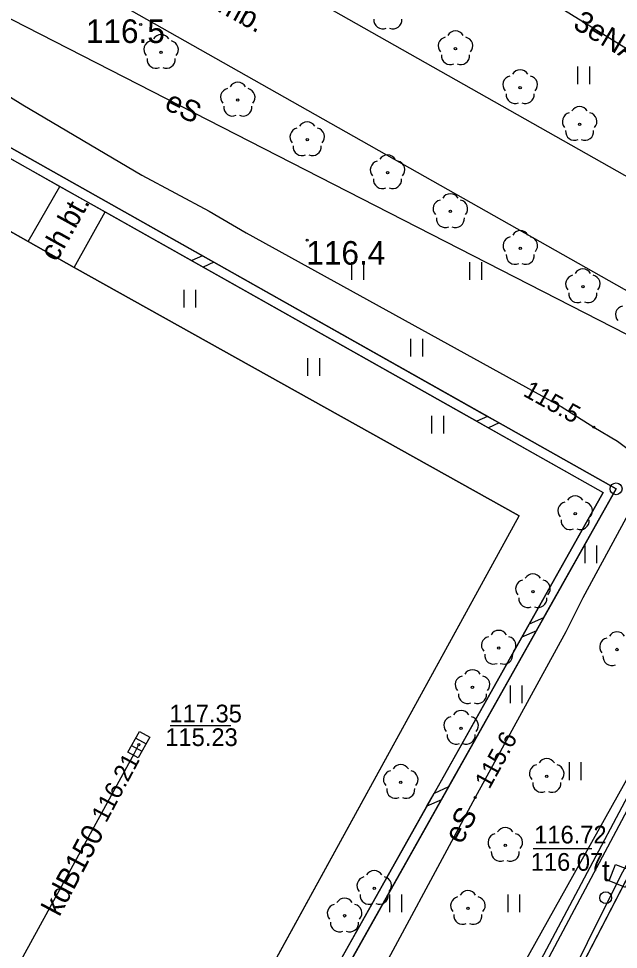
# Model space of a CAD drawing. Extents: x 6434771 to 6436222, y 5663454 to 5664782.
# Drawn here: x 6435246.82 to 6435272.22, y 5663946.72 to 5663986.11 of the extents above; entities that cross this region are included whole.
import ezdxf

# ---------------------------------------------------------------- set-up
doc = ezdxf.new("R2010")
doc.units = 0
for name, color, linetype in [('Warstwa 1', 7, 'Continuous'), ('Warstwa 10', 7, 'Continuous'), ('Warstwa 11', 7, 'Continuous'), ('Warstwa 12', 7, 'Continuous'), ('Warstwa 13', 7, 'Continuous'), ('Warstwa 14', 7, 'Continuous'), ('Warstwa 4', 7, 'Continuous'), ('Warstwa 5', 7, 'Continuous'), ('Warstwa 51', 7, 'Continuous'), ('Warstwa 6', 7, 'Continuous'), ('Warstwa 7', 7, 'Continuous'), ('Warstwa 8', 7, 'Continuous'), ('Warstwa 9', 7, 'Continuous')]:
    doc.layers.add(name, color=color, linetype=linetype)

msp = doc.modelspace()

# ---------------------------------------------------------------- linework, layer by layer
at = {"layer": 'Warstwa 1'}
for p in [(6435199.848, 5664006.908), (6435199.848, 5664006.908), (6435250.812, 5663928.329), (6435250.812, 5663928.329)]:
    msp.add_line(p, (6435272.122, 5663966.213), dxfattribs=at)
msp.add_circle((6435271.683, 5663948.907), 0.25, dxfattribs=at)
at = {"layer": 'Warstwa 10'}
for points in [[(6435194.863, 5664030.654), (6435197.25, 5664029.24), (6435189.43, 5664015.64), (6435197.99, 5664010.91), (6435240.03, 5663989.4), (6435277.879, 5663970.039)], [(6435207.17, 5664008.71), (6435207.27, 5664005.6), (6435207.51, 5664004.87), (6435230.56, 5663991.81), (6435245.83, 5663983.19), (6435246.99, 5663982.46), (6435252.03, 5663979.49), (6435254.89, 5663977.96), (6435256.45, 5663977.05), (6435269.79, 5663969.69), (6435271.18, 5663968.82), (6435272.18, 5663968.23), (6435272.99, 5663967.62), (6435273.31, 5663967.05), (6435273.35, 5663966.46), (6435270.72, 5663961.6), (6435270, 5663960.16), (6435266.15, 5663953.15), (6435261.364, 5663944.262)]]:
    msp.add_lwpolyline(points, dxfattribs=at)
msp.add_circle((6435272.122, 5663966.213), 0.25, dxfattribs=at)
at = {"layer": 'Warstwa 11'}
for centre in [(6435265.32, 5663984.842), (6435252.854, 5663984.687), (6435268.059, 5663983.196), (6435256.1, 5663982.667), (6435270.577, 5663981.641), (6435259.04, 5663980.992), (6435262.442, 5663979.596), (6435265.103, 5663977.951), (6435268.066, 5663976.391), (6435270.716, 5663974.768), (6435270.389, 5663965.164), (6435268.599, 5663961.865), (6435267.15, 5663959.473), (6435272.16, 5663959.412), (6435266.04, 5663957.806), (6435265.559, 5663956.082), (6435263.001, 5663953.793), (6435269.185, 5663954.048), (6435267.429, 5663951.129), (6435261.877, 5663949.306), (6435265.847, 5663948.458), (6435260.623, 5663948.141)]:
    msp.add_circle(centre, 0.05, dxfattribs=at)
for centre, start, end in [((6435262.238, 5663986.053), 174.1471, 293.8529), ((6435262.678, 5663986.053), 246.1471, 5.8529), ((6435252.854, 5663985.062), 30.1471, 149.8529), ((6435264.963, 5663984.958), 102.1471, 221.8529), ((6435265.32, 5663985.217), 30.1471, 149.8529), ((6435265.677, 5663984.958), 318.1471, 77.8529), ((6435252.497, 5663984.803), 102.1471, 221.8529), ((6435253.211, 5663984.803), 318.1471, 77.8529), ((6435265.1, 5663984.539), 174.1471, 293.8529), ((6435265.54, 5663984.539), 246.1471, 5.8529), ((6435252.634, 5663984.384), 174.1471, 293.8529), ((6435253.074, 5663984.384), 246.1471, 5.8529), ((6435268.059, 5663983.571), 30.1471, 149.8529), ((6435256.1, 5663983.042), 30.1471, 149.8529), ((6435267.702, 5663983.312), 102.1471, 221.8529), ((6435268.416, 5663983.312), 318.1471, 77.8529), ((6435255.743, 5663982.783), 102.1471, 221.8529), ((6435256.457, 5663982.783), 318.1471, 77.8529), ((6435267.839, 5663982.893), 174.1471, 293.8529), ((6435268.279, 5663982.893), 246.1471, 5.8529), ((6435255.88, 5663982.364), 174.1471, 293.8529), ((6435256.32, 5663982.364), 246.1471, 5.8529), ((6435270.577, 5663982.016), 30.1471, 149.8529), ((6435259.04, 5663981.367), 30.1471, 149.8529), ((6435270.22, 5663981.757), 102.1471, 221.8529), ((6435270.934, 5663981.757), 318.1471, 77.8529), ((6435258.683, 5663981.108), 102.1471, 221.8529), ((6435259.397, 5663981.108), 318.1471, 77.8529), ((6435270.357, 5663981.338), 174.1471, 293.8529), ((6435270.797, 5663981.338), 246.1471, 5.8529), ((6435258.82, 5663980.689), 174.1471, 293.8529), ((6435259.26, 5663980.689), 246.1471, 5.8529), ((6435262.442, 5663979.971), 30.1471, 149.8529), ((6435262.085, 5663979.712), 102.1471, 221.8529), ((6435262.799, 5663979.712), 318.1471, 77.8529), ((6435262.222, 5663979.293), 174.1471, 293.8529), ((6435262.662, 5663979.293), 246.1471, 5.8529), ((6435265.103, 5663978.326), 30.1471, 149.8529), ((6435264.746, 5663978.067), 102.1471, 221.8529), ((6435265.46, 5663978.067), 318.1471, 77.8529), ((6435264.883, 5663977.648), 174.1471, 293.8529), ((6435265.323, 5663977.648), 246.1471, 5.8529), ((6435268.066, 5663976.766), 30.1471, 149.8529), ((6435267.709, 5663976.507), 102.1471, 221.8529), ((6435268.423, 5663976.507), 318.1471, 77.8529), ((6435267.846, 5663976.088), 174.1471, 293.8529), ((6435268.286, 5663976.088), 246.1471, 5.8529), ((6435270.716, 5663975.143), 30.1471, 149.8529), ((6435270.359, 5663974.884), 102.1471, 221.8529), ((6435271.073, 5663974.884), 318.1471, 77.8529), ((6435270.496, 5663974.465), 174.1471, 293.8529), ((6435270.936, 5663974.465), 246.1471, 5.8529), ((6435272.473, 5663973.581), 102.1471, 221.8529), ((6435270.032, 5663965.28), 102.1471, 221.8529), ((6435270.389, 5663965.539), 30.1471, 149.8529), ((6435270.746, 5663965.28), 318.1471, 77.8529), ((6435270.169, 5663964.861), 174.1471, 293.8529), ((6435270.609, 5663964.861), 246.1471, 5.8529), ((6435268.599, 5663962.24), 30.1471, 149.8529), ((6435268.242, 5663961.981), 102.1471, 221.8529), ((6435268.956, 5663961.981), 318.1471, 77.8529), ((6435268.379, 5663961.562), 174.1471, 293.8529), ((6435268.819, 5663961.562), 246.1471, 5.8529), ((6435267.15, 5663959.848), 30.1471, 149.8529), ((6435272.16, 5663959.787), 30.1471, 149.8529), ((6435266.793, 5663959.589), 102.1471, 221.8529), ((6435267.507, 5663959.589), 318.1471, 77.8529), ((6435271.803, 5663959.528), 102.1471, 221.8529), ((6435266.93, 5663959.17), 174.1471, 293.8529), ((6435267.37, 5663959.17), 246.1471, 5.8529), ((6435271.94, 5663959.109), 174.1471, 293.8529), ((6435266.04, 5663958.181), 30.1471, 149.8529), ((6435265.683, 5663957.922), 102.1471, 221.8529), ((6435266.397, 5663957.922), 318.1471, 77.8529), ((6435265.82, 5663957.503), 174.1471, 293.8529), ((6435266.26, 5663957.503), 246.1471, 5.8529), ((6435265.202, 5663956.198), 102.1471, 221.8529), ((6435265.559, 5663956.457), 30.1471, 149.8529), ((6435265.916, 5663956.198), 318.1471, 77.8529), ((6435265.339, 5663955.779), 174.1471, 293.8529), ((6435265.779, 5663955.779), 246.1471, 5.8529), ((6435269.185, 5663954.423), 30.1471, 149.8529), ((6435262.644, 5663953.909), 102.1471, 221.8529), ((6435263.001, 5663954.168), 30.1471, 149.8529), ((6435263.358, 5663953.909), 318.1471, 77.8529), ((6435268.828, 5663954.164), 102.1471, 221.8529), ((6435269.542, 5663954.164), 318.1471, 77.8529), ((6435268.965, 5663953.745), 174.1471, 293.8529), ((6435269.405, 5663953.745), 246.1471, 5.8529), ((6435262.781, 5663953.49), 174.1471, 293.8529), ((6435263.221, 5663953.49), 246.1471, 5.8529), ((6435267.429, 5663951.504), 30.1471, 149.8529), ((6435267.072, 5663951.245), 102.1471, 221.8529), ((6435267.786, 5663951.245), 318.1471, 77.8529), ((6435267.209, 5663950.826), 174.1471, 293.8529), ((6435267.649, 5663950.826), 246.1471, 5.8529), ((6435261.877, 5663949.681), 30.1471, 149.8529), ((6435261.52, 5663949.422), 102.1471, 221.8529), ((6435262.234, 5663949.422), 318.1471, 77.8529), ((6435261.657, 5663949.003), 174.1471, 293.8529), ((6435262.097, 5663949.003), 246.1471, 5.8529), ((6435265.847, 5663948.833), 30.1471, 149.8529), ((6435260.623, 5663948.516), 30.1471, 149.8529), ((6435265.49, 5663948.574), 102.1471, 221.8529), ((6435266.204, 5663948.574), 318.1471, 77.8529), ((6435260.266, 5663948.257), 102.1471, 221.8529), ((6435260.98, 5663948.257), 318.1471, 77.8529), ((6435260.403, 5663947.838), 174.1471, 293.8529), ((6435260.843, 5663947.838), 246.1471, 5.8529), ((6435265.627, 5663948.155), 174.1471, 293.8529), ((6435266.067, 5663948.155), 246.1471, 5.8529)]:
    msp.add_arc(centre, 0.375, start, end, dxfattribs=at)
at = {"layer": 'Warstwa 12'}
for points in [[(6435254.075, 5663995.512), (6435268.607, 5663987.296), (6435273.967, 5663983.992)], [(6435267.139, 5663944.192), (6435277.797, 5663963.253)], [(6435267.829, 5663944.184), (6435275.7, 5663959), (6435277.792, 5663962.869)], [(6435277.786, 5663962.369), (6435268.099, 5663944.181)], [(6435277.765, 5663960.617), (6435274.083, 5663953.079), (6435272.313, 5663949.833), (6435269.48, 5663944.164)]]:
    msp.add_lwpolyline(points, dxfattribs=at)
at = {"layer": 'Warstwa 13'}
for centre in [(6435251.989, 5663985.862), (6435259.04, 5663976.739)]:
    msp.add_circle(centre, 0.045, dxfattribs=at)
at = {"layer": 'Warstwa 14'}
for p, q in [((6435253.233, 5663956.202), (6435255.808, 5663956.202)), ((6435268.613, 5663950.986), (6435271.101, 5663950.986))]:
    msp.add_line(p, q, dxfattribs=at)
for centre in [(6435271.18, 5663968.82), (6435251.908, 5663955.387), (6435251.909, 5663955.387), (6435266.15, 5663953.15)]:
    msp.add_circle(centre, 0.045, dxfattribs=at)
at = {"layer": 'Warstwa 4'}
for p, q in [((6435251.605, 5663955.356), (6435252.042, 5663955.112)), ((6435251.776, 5663955.662), (6435252.213, 5663955.418))]:
    msp.add_line(p, q, dxfattribs=at)
for points in [[(6435251.447, 5663955.073), (6435251.935, 5663955.945), (6435252.371, 5663955.701), (6435251.883, 5663954.829)], [(6435271.826, 5663949.622), (6435272.102, 5663950.32), (6435272.8, 5663950.044), (6435272.524, 5663949.346)]]:
    msp.add_lwpolyline(points, close=True, dxfattribs=at)
at = {"layer": 'Warstwa 5'}
for p, q in [((6435212.27, 5664013.549), (6435277.955, 5663976.38)), ((6435199.649, 5664006.554), (6435248.568, 5663979.014)), ((6435217.674, 5664005.633), (6435277.898, 5663971.59)), ((6435230.807, 5663985.963), (6435247.226, 5663976.674)), ((6435270.505, 5663983.334), (6435270.505, 5663984.084)), ((6435271.005, 5663983.334), (6435271.005, 5663984.084)), ((6435241.298, 5663983.569), (6435254.606, 5663976.076)), ((6435247.226, 5663976.674), (6435248.568, 5663979.014)), ((6435249.173, 5663975.581), (6435250.486, 5663977.934)), ((6435250.486, 5663977.934), (6435266.223, 5663969.075)), ((6435254.606, 5663976.076), (6435255.09, 5663975.803)), ((6435249.173, 5663975.581), (6435268.018, 5663965.063)), ((6435255.09, 5663975.803), (6435266.677, 5663969.279)), ((6435260.933, 5663975.058), (6435260.933, 5663975.808)), ((6435261.433, 5663975.058), (6435261.433, 5663975.808)), ((6435265.933, 5663975.058), (6435265.933, 5663975.808)), ((6435266.433, 5663975.058), (6435266.433, 5663975.808)), ((6435253.827, 5663973.886), (6435253.827, 5663974.636)), ((6435254.327, 5663973.886), (6435254.327, 5663974.636)), ((6435263.433, 5663971.808), (6435263.433, 5663972.558)), ((6435263.933, 5663971.808), (6435263.933, 5663972.558)), ((6435259.071, 5663970.997), (6435259.071, 5663971.747)), ((6435259.571, 5663970.997), (6435259.571, 5663971.747)), ((6435264.321, 5663968.554), (6435264.321, 5663969.304)), ((6435264.821, 5663968.554), (6435264.821, 5663969.304)), ((6435266.677, 5663969.279), (6435267.166, 5663969.003)), ((6435266.223, 5663969.075), (6435266.713, 5663968.799)), ((6435266.713, 5663968.799), (6435271.577, 5663966.061)), ((6435267.166, 5663969.003), (6435272.122, 5663966.213)), ((6435268.439, 5663960.481), (6435271.577, 5663966.061)), ((6435269.054, 5663960.758), (6435272.122, 5663966.213)), ((6435256.623, 5663944.32), (6435268.018, 5663965.063)), ((6435270.813, 5663963.068), (6435270.813, 5663963.818)), ((6435271.313, 5663963.068), (6435271.313, 5663963.818)), ((6435268.131, 5663959.933), (6435268.439, 5663960.481)), ((6435268.745, 5663960.209), (6435269.054, 5663960.758)), ((6435265.029, 5663953.6), (6435268.745, 5663960.209)), ((6435264.415, 5663953.324), (6435268.131, 5663959.933)), ((6435269.697, 5663944.161), (6435277.754, 5663959.697)), ((6435267.649, 5663957.139), (6435267.649, 5663957.889)), ((6435268.149, 5663957.139), (6435268.149, 5663957.889)), ((6435270.149, 5663953.889), (6435270.149, 5663954.639)), ((6435270.649, 5663953.889), (6435270.649, 5663954.639)), ((6435264.723, 5663953.057), (6435265.029, 5663953.6)), ((6435260.521, 5663945.584), (6435264.723, 5663953.057)), ((6435264.108, 5663952.779), (6435264.415, 5663953.324)), ((6435259.907, 5663945.308), (6435264.108, 5663952.779)), ((6435262.544, 5663948.295), (6435262.544, 5663949.045)), ((6435263.044, 5663948.295), (6435263.044, 5663949.045)), ((6435267.544, 5663948.295), (6435267.544, 5663949.045)), ((6435268.044, 5663948.295), (6435268.044, 5663949.045))]:
    msp.add_line(p, q, dxfattribs=at)
at = {"layer": 'Warstwa 51'}
for points in [[(6435199.848, 5664006.908), (6435199.649, 5664006.554), (6435271.577, 5663966.061), (6435259.332, 5663944.286)], [(6435199.848, 5664006.908), (6435272.122, 5663966.213), (6435259.788, 5663944.281)], [(6435254.606, 5663976.076), (6435254.152, 5663975.872)], [(6435255.09, 5663975.803), (6435254.636, 5663975.6)], [(6435266.677, 5663969.279), (6435266.223, 5663969.075)], [(6435267.166, 5663969.003), (6435266.713, 5663968.799)], [(6435269.054, 5663960.758), (6435268.44, 5663960.481)], [(6435268.745, 5663960.209), (6435268.131, 5663959.933)], [(6435265.029, 5663953.6), (6435264.415, 5663953.324)], [(6435264.723, 5663953.057), (6435264.108, 5663952.779)]]:
    msp.add_lwpolyline(points, dxfattribs=at)
at = {"layer": 'Warstwa 6'}
for points in [[(6435307.31, 5664022.93), (6435223.26, 5664070.16), (6435220.148, 5664064.636), (6435216.451, 5664058.25), (6435211.99, 5664060.674), (6435174.552, 5664081.758), (6435158.518, 5664053.401), (6435195.867, 5664032.418), (6435192.352, 5664026.24), (6435191.865, 5664026.546), (6435191.62, 5664026.099), (6435196.865, 5664023.165), (6435194.279, 5664018.616), (6435203.587, 5664013.424), (6435199.848, 5664006.908), (6435272.122, 5663966.213), (6435250.812, 5663928.329), (6435244.547, 5663917.184), (6435268.258, 5663903.897), (6435273.017, 5663901.219), (6435305.06, 5663883.021)], [(6435256.623, 5663944.32), (6435268.018, 5663965.063), (6435249.173, 5663975.581), (6435247.226, 5663976.674), (6435230.807, 5663985.963), (6435212.861, 5663952.468), (6435226.711, 5663944.682)], [(6435277.754, 5663959.697), (6435269.697, 5663944.161)]]:
    msp.add_lwpolyline(points, dxfattribs=at)
msp.add_lwpolyline([(6435199.848, 5664006.908), (6435185.403, 5664014.833), (6435164.19, 5663976.758), (6435163.584, 5663977.105), (6435156.428, 5663963.391), (6435163.64, 5663959.364), (6435243.096, 5663914.681), (6435244.547, 5663917.184), (6435250.812, 5663928.329), (6435272.122, 5663966.213)], close=True, dxfattribs=at)
msp.add_circle((6435251.909, 5663955.387), 0.045, dxfattribs=at)
at = {"layer": 'Warstwa 7'}
msp.add_lwpolyline([(6435246.029, 5663944.637), (6435251.725, 5663955.019), (6435251.909, 5663955.387)], dxfattribs=at)
at = {"layer": 'Warstwa 8'}
for p, q in [((6435230.807, 5663985.963), (6435247.226, 5663976.674)), ((6435247.226, 5663976.674), (6435249.173, 5663975.581)), ((6435249.173, 5663975.581), (6435268.018, 5663965.063)), ((6435256.623, 5663944.32), (6435268.018, 5663965.063)), ((6435269.697, 5663944.161), (6435277.754, 5663959.697))]:
    msp.add_line(p, q, dxfattribs=at)
at = {"layer": 'Warstwa 9'}
for p, q in [((6435212.27, 5664013.549), (6435277.955, 5663976.38)), ((6435217.674, 5664005.633), (6435277.898, 5663971.59)), ((6435247.226, 5663976.674), (6435248.568, 5663979.014)), ((6435248.568, 5663979.014), (6435250.486, 5663977.934)), ((6435249.173, 5663975.581), (6435250.486, 5663977.934)), ((6435247.226, 5663976.674), (6435249.173, 5663975.581))]:
    msp.add_line(p, q, dxfattribs=at)

# ---------------------------------------------------------------- texts
at = {"layer": 'Warstwa 11'}
for rotation, p in [(332.9114, (6435252.939, 5663982.316)), (61.6961, (6435265.575, 5663951.133))]:
    msp.add_text('eS', height=0.9, rotation=rotation, dxfattribs=at).set_placement(p)
at = {"layer": 'Warstwa 13'}
for s, p in [('116.5', (6435249.666, 5663985.081)), ('116.4', (6435259.001, 5663975.698))]:
    msp.add_text(s, height=1, dxfattribs=at).set_placement(p)
msp.add_text('3eNA', height=0.9, rotation=329.0382, dxfattribs=at).set_placement((6435270.251, 5663985.736))
at = {"layer": 'Warstwa 14'}
for s, rotation, p in [('115.5', 331.1123, (6435268.141, 5663970.171)), ('115.6', 61.2263, (6435266.753, 5663953.468)), ('116.21', 61.9425, (6435250.526, 5663952.045))]:
    msp.add_text(s, height=0.75, rotation=rotation, dxfattribs=at).set_placement(p)
for s, p in [('115.23', (6435253.03, 5663955.327)), ('116.07', (6435268.506, 5663950.048))]:
    msp.add_text(s, height=0.75, dxfattribs=at).set_placement(p)
at = {"layer": 'Warstwa 5'}
msp.add_text('t', height=0.9, dxfattribs=at).set_placement((6435271.527, 5663949.605))
at = {"layer": 'Warstwa 6'}
for s, p in [('117.35', (6435253.206, 5663956.327)), ('116.72', (6435268.653, 5663951.204))]:
    msp.add_text(s, height=0.75, dxfattribs=at).set_placement(p)
at = {"layer": 'Warstwa 7'}
msp.add_text('kdB150', height=0.9, rotation=61.9425, dxfattribs=at).set_placement((6435248.543, 5663948.069))
at = {"layer": 'Warstwa 9'}
for s, rotation, p in [('ch.mb.', 331.2154, (6435253.787, 5663987.222)), ('ch.bt.', 60.8653, (6435248.432, 5663975.783))]:
    msp.add_text(s, height=0.9, rotation=rotation, dxfattribs=at).set_placement(p)

doc.saveas('drawing.dxf')
